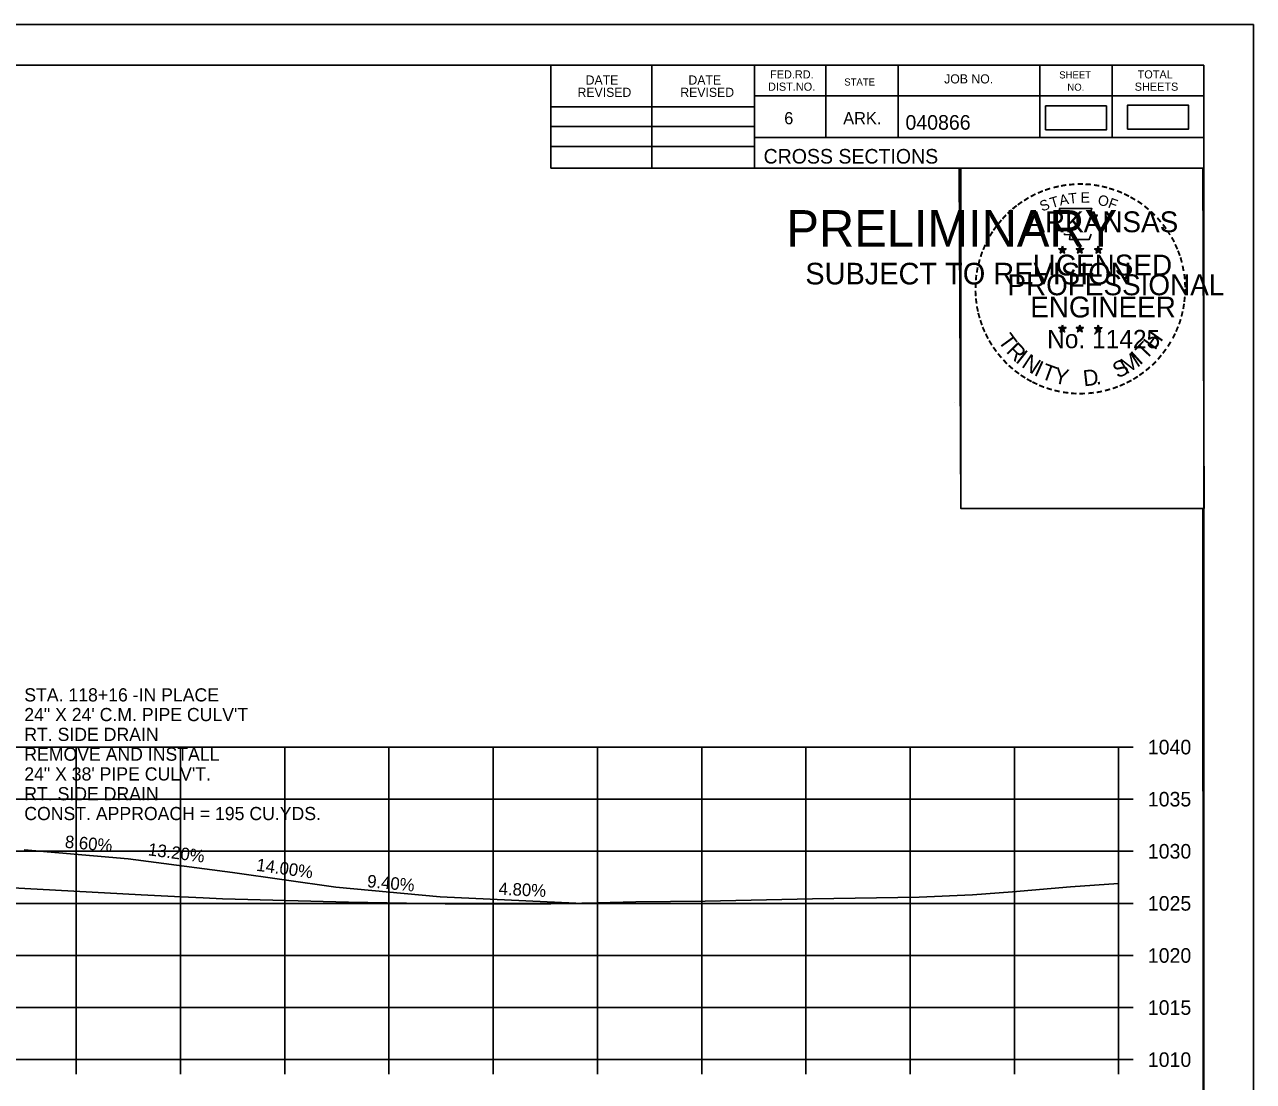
# Model space of a CAD drawing. Extents: x 1370565 to 1374448, y 301010 to 304637.
# Drawn here: x 1370780.1 to 1370898, y 303042.4 to 303143.9 of the extents above; entities that cross this region are included whole.
import ezdxf

# ---------------------------------------------------------------- set-up
doc = ezdxf.new("R2010")
doc.units = 0
for name, color, linetype in [('Default', 7, 'Continuous'), ('R_Axis', 7, 'Continuous'), ('R_Axis Annot', 7, 'Continuous'), ('R_Border', 7, 'Continuous'), ('R_Border PE', 7, 'Continuous'), ('R_Border Prem', 7, 'Continuous'), ('R_Drive', 7, 'Continuous'), ('R_Exist Surface', 7, 'Continuous'), ('R_Grid', 7, 'Continuous'), ('R_No Plot', 7, 'Continuous'), ('R_Water Annot', 7, 'Continuous'), ('R_Xsect Elev', 7, 'Continuous')]:
    doc.layers.add(name, color=color, linetype=linetype)

msp = doc.modelspace()

# ---------------------------------------------------------------- linework, layer by layer
at = {"layer": 'Default'}
msp.add_lwpolyline([(1370878.02, 303133.76), (1370883.85, 303133.76), (1370883.85, 303136.07), (1370878.02, 303136.07)], close=True, dxfattribs=at)
at = {"layer": 'R_Axis'}
for p, q in [((1370885.03, 303044.52), (1370885.03, 303074.52)), ((1370886.43, 303074.52), (1370885.03, 303074.52)), ((1370886.43, 303069.52), (1370885.03, 303069.52)), ((1370886.43, 303064.52), (1370885.03, 303064.52)), ((1370886.43, 303059.52), (1370885.03, 303059.52)), ((1370886.43, 303054.52), (1370885.03, 303054.52)), ((1370886.43, 303049.52), (1370885.03, 303049.52)), ((1370585.03, 303044.52), (1370885.03, 303044.52)), ((1370785.03, 303043.12), (1370785.03, 303044.52)), ((1370795.03, 303043.12), (1370795.03, 303044.52)), ((1370805.03, 303043.12), (1370805.03, 303044.52)), ((1370815.03, 303043.12), (1370815.03, 303044.52)), ((1370825.03, 303043.12), (1370825.03, 303044.52)), ((1370835.03, 303043.12), (1370835.03, 303044.52)), ((1370845.03, 303043.12), (1370845.03, 303044.52)), ((1370855.03, 303043.12), (1370855.03, 303044.52)), ((1370865.03, 303043.12), (1370865.03, 303044.52)), ((1370875.03, 303043.12), (1370875.03, 303044.52)), ((1370885.03, 303043.12), (1370885.03, 303044.52)), ((1370886.43, 303044.52), (1370885.03, 303044.52))]:
    msp.add_line(p, q, dxfattribs=at)
at = {"layer": 'R_Border'}
for p, q in [((1370577.03, 303139.98), (1370893.21, 303139.98)), ((1370830.57, 303130.1), (1370830.57, 303139.98)), ((1370840.25, 303130.1), (1370840.25, 303139.98)), ((1370850.11, 303139.98), (1370850.11, 303130.1)), ((1370856.95, 303139.98), (1370856.95, 303133.04)), ((1370863.89, 303139.98), (1370863.89, 303133.04)), ((1370877.47, 303139.98), (1370877.47, 303133.04)), ((1370884.41, 303139.98), (1370884.41, 303133.04)), ((1370893.21, 302934.52), (1370893.21, 303139.98)), ((1370893.21, 303137.04), (1370850.11, 303137.04)), ((1370893.21, 303137.06), (1370893.21, 303137.06)), ((1370830.57, 303135.96), (1370850.11, 303135.96)), ((1370830.57, 303134.1), (1370850.11, 303134.1)), ((1370830.57, 303132.16), (1370850.11, 303132.16)), ((1370893.21, 303133.04), (1370850.11, 303133.04)), ((1370853.07, 303133.04), (1370893.21, 303133.04)), ((1370893.21, 303130.1), (1370830.57, 303130.1))]:
    msp.add_line(p, q, dxfattribs=at)
at = {"layer": 'R_Border PE'}
for p, q in [((1370879.64, 303122.61), (1370879.6, 303122.35)), ((1370879.64, 303122.24), (1370879.64, 303122.61)), ((1370879.64, 303122.61), (1370879.69, 303122.36)), ((1370881.31, 303122.61), (1370881.27, 303122.35)), ((1370881.31, 303122.24), (1370881.31, 303122.61)), ((1370881.31, 303122.61), (1370881.36, 303122.36)), ((1370883.07, 303122.59), (1370883.03, 303122.34)), ((1370883.07, 303122.23), (1370883.07, 303122.59)), ((1370883.07, 303122.59), (1370883.12, 303122.34)), ((1370879.29, 303122.35), (1370879.64, 303122.24)), ((1370879.29, 303122.35), (1370879.54, 303122.31)), ((1370879.29, 303122.35), (1370879.53, 303122.23)), ((1370879.42, 303121.94), (1370879.64, 303122.24)), ((1370879.42, 303121.94), (1370879.55, 303122.19)), ((1370879.42, 303121.94), (1370879.64, 303122.16)), ((1370879.99, 303122.35), (1370879.64, 303122.24)), ((1370879.85, 303121.94), (1370879.64, 303122.24)), ((1370879.85, 303121.94), (1370879.64, 303122.16)), ((1370879.99, 303122.35), (1370879.7, 303122.3)), ((1370879.85, 303121.94), (1370879.72, 303122.24)), ((1370879.99, 303122.35), (1370879.78, 303122.25)), ((1370880.96, 303122.35), (1370881.31, 303122.24)), ((1370880.96, 303122.35), (1370881.21, 303122.31)), ((1370880.96, 303122.35), (1370881.2, 303122.23)), ((1370881.09, 303121.94), (1370881.31, 303122.24)), ((1370881.09, 303121.94), (1370881.22, 303122.19)), ((1370881.09, 303121.94), (1370881.31, 303122.16)), ((1370881.66, 303122.35), (1370881.31, 303122.24)), ((1370881.52, 303121.94), (1370881.31, 303122.24)), ((1370881.52, 303121.94), (1370881.31, 303122.16)), ((1370881.66, 303122.35), (1370881.37, 303122.3)), ((1370881.52, 303121.94), (1370881.39, 303122.24)), ((1370881.66, 303122.35), (1370881.45, 303122.25)), ((1370882.72, 303122.34), (1370883.07, 303122.23)), ((1370882.72, 303122.34), (1370882.98, 303122.3)), ((1370882.72, 303122.34), (1370882.96, 303122.22)), ((1370882.86, 303121.93), (1370883.07, 303122.23)), ((1370882.86, 303121.93), (1370882.98, 303122.18)), ((1370882.86, 303121.93), (1370883.07, 303122.15)), ((1370883.42, 303122.34), (1370883.07, 303122.23)), ((1370883.29, 303121.93), (1370883.07, 303122.23)), ((1370883.29, 303121.93), (1370883.07, 303122.15)), ((1370883.42, 303122.34), (1370883.13, 303122.29)), ((1370883.29, 303121.93), (1370883.15, 303122.22)), ((1370883.42, 303122.34), (1370883.22, 303122.24)), ((1370879.29, 303114.78), (1370879.64, 303114.67)), ((1370879.29, 303114.78), (1370879.54, 303114.73)), ((1370879.29, 303114.78), (1370879.52, 303114.66)), ((1370879.42, 303114.37), (1370879.64, 303114.67)), ((1370879.42, 303114.37), (1370879.55, 303114.62)), ((1370879.42, 303114.37), (1370879.63, 303114.59)), ((1370879.64, 303115.03), (1370879.59, 303114.78)), ((1370879.85, 303114.37), (1370879.63, 303114.59)), ((1370879.64, 303114.67), (1370879.64, 303115.03)), ((1370879.64, 303115.03), (1370879.68, 303114.78)), ((1370879.98, 303114.78), (1370879.64, 303114.67)), ((1370879.85, 303114.37), (1370879.64, 303114.67)), ((1370879.98, 303114.78), (1370879.7, 303114.73)), ((1370879.85, 303114.37), (1370879.71, 303114.66)), ((1370879.98, 303114.78), (1370879.78, 303114.68)), ((1370880.96, 303114.78), (1370881.3, 303114.67)), ((1370880.96, 303114.78), (1370881.21, 303114.73)), ((1370880.96, 303114.78), (1370881.19, 303114.66)), ((1370881.09, 303114.37), (1370881.3, 303114.67)), ((1370881.09, 303114.37), (1370881.21, 303114.62)), ((1370881.09, 303114.37), (1370881.3, 303114.59)), ((1370881.3, 303115.03), (1370881.26, 303114.78)), ((1370881.3, 303114.67), (1370881.3, 303115.03)), ((1370881.3, 303115.03), (1370881.35, 303114.78)), ((1370881.65, 303114.78), (1370881.3, 303114.67)), ((1370881.52, 303114.37), (1370881.3, 303114.67)), ((1370881.52, 303114.37), (1370881.3, 303114.59)), ((1370881.65, 303114.78), (1370881.37, 303114.73)), ((1370881.52, 303114.37), (1370881.38, 303114.66)), ((1370881.65, 303114.78), (1370881.45, 303114.68)), ((1370882.72, 303114.77), (1370883.07, 303114.66)), ((1370882.72, 303114.77), (1370882.98, 303114.72)), ((1370882.72, 303114.77), (1370882.96, 303114.65)), ((1370882.86, 303114.36), (1370883.07, 303114.66)), ((1370882.86, 303114.36), (1370882.98, 303114.61)), ((1370882.86, 303114.36), (1370883.07, 303114.58)), ((1370883.07, 303115.02), (1370883.03, 303114.77)), ((1370883.07, 303114.66), (1370883.07, 303115.02)), ((1370883.07, 303115.02), (1370883.12, 303114.77)), ((1370883.42, 303114.77), (1370883.07, 303114.66)), ((1370883.28, 303114.36), (1370883.07, 303114.66)), ((1370883.28, 303114.36), (1370883.07, 303114.58)), ((1370883.42, 303114.77), (1370883.13, 303114.72)), ((1370883.28, 303114.36), (1370883.15, 303114.65)), ((1370883.42, 303114.77), (1370883.21, 303114.67))]:
    msp.add_line(p, q, dxfattribs=at)
for points in [[(1370879.33, 303126.23), (1370879.6, 303125.4)], [(1370882.84, 303125.31), (1370882.98, 303125.59), (1370882.3, 303125.57), (1370882.45, 303126.23), (1370879.33, 303126.23)], [(1370879.82, 303123.81), (1370879.82, 303123.72), (1370880.39, 303123.7), (1370880.33, 303123.23), (1370882.2, 303123.23), (1370882.4, 303123.76)], [(1370879.64, 303122.61), (1370879.85, 303121.94), (1370879.29, 303122.35), (1370879.99, 303122.35), (1370879.42, 303121.94), (1370879.64, 303122.61)], [(1370881.31, 303122.61), (1370881.52, 303121.94), (1370880.96, 303122.35), (1370881.66, 303122.35), (1370881.09, 303121.94), (1370881.31, 303122.61)], [(1370883.07, 303122.59), (1370883.29, 303121.93), (1370882.72, 303122.34), (1370883.42, 303122.34), (1370882.86, 303121.93), (1370883.07, 303122.59)], [(1370879.64, 303115.03), (1370879.85, 303114.37), (1370879.29, 303114.78), (1370879.98, 303114.78), (1370879.42, 303114.37), (1370879.64, 303115.03)], [(1370881.3, 303115.03), (1370881.52, 303114.37), (1370880.96, 303114.78), (1370881.65, 303114.78), (1370881.09, 303114.37), (1370881.3, 303115.03)], [(1370883.07, 303115.02), (1370883.28, 303114.36), (1370882.72, 303114.77), (1370883.42, 303114.77), (1370882.86, 303114.36), (1370883.07, 303115.02)]]:
    msp.add_lwpolyline(points, dxfattribs=at)
for centre, radius in [((1370879.64, 303122.24), 0.172), ((1370879.64, 303122.24), 0.145), ((1370879.64, 303122.24), 0.116), ((1370879.64, 303122.24), 0.0991), ((1370879.64, 303122.24), 0.0747), ((1370879.64, 303122.24), 0.0495), ((1370879.64, 303122.24), 0.0296), ((1370881.31, 303122.24), 0.172), ((1370881.31, 303122.24), 0.145), ((1370881.31, 303122.24), 0.116), ((1370881.31, 303122.24), 0.0991), ((1370881.31, 303122.24), 0.0747), ((1370881.31, 303122.24), 0.0495), ((1370881.31, 303122.24), 0.0296), ((1370883.07, 303122.23), 0.172), ((1370883.07, 303122.23), 0.145), ((1370883.07, 303122.23), 0.116), ((1370883.07, 303122.23), 0.0991), ((1370883.07, 303122.23), 0.0747), ((1370883.07, 303122.23), 0.0495), ((1370883.07, 303122.23), 0.0296), ((1370879.63, 303114.67), 0.172), ((1370879.63, 303114.67), 0.145), ((1370879.63, 303114.67), 0.116), ((1370879.63, 303114.67), 0.0991), ((1370879.63, 303114.67), 0.0747), ((1370879.63, 303114.67), 0.0495), ((1370879.63, 303114.67), 0.0296), ((1370881.3, 303114.67), 0.172), ((1370881.3, 303114.67), 0.145), ((1370881.3, 303114.67), 0.116), ((1370881.3, 303114.67), 0.0991), ((1370881.3, 303114.67), 0.0747), ((1370881.3, 303114.67), 0.0495), ((1370881.3, 303114.67), 0.0296), ((1370883.07, 303114.66), 0.172), ((1370883.07, 303114.66), 0.145), ((1370883.07, 303114.66), 0.116), ((1370883.07, 303114.66), 0.0991), ((1370883.07, 303114.66), 0.0747), ((1370883.07, 303114.66), 0.0495), ((1370883.07, 303114.66), 0.0296)]:
    msp.add_circle(centre, radius, dxfattribs=at)
at = {"layer": 'R_Drive'}
for p, q in [((1370780.03, 303064.66), (1370790.03, 303063.8)), ((1370790.03, 303063.8), (1370800.03, 303062.48)), ((1370800.03, 303062.48), (1370809.93, 303061.09)), ((1370809.93, 303061.09), (1370819.93, 303060.15)), ((1370819.93, 303060.15), (1370832.96, 303059.53))]:
    msp.add_line(p, q, dxfattribs=at)
msp.add_lwpolyline([(1370885.89, 303133.83), (1370891.72, 303133.83), (1370891.72, 303136.14), (1370885.89, 303136.14)], close=True, dxfattribs=at)
at = {"layer": 'R_Exist Surface'}
msp.add_lwpolyline([(1370778.33, 303061.03), (1370791.27, 303060.35), (1370795.1, 303060.16), (1370797.22, 303060.04), (1370799.07, 303059.95), (1370811.16, 303059.62), (1370820.44, 303059.46), (1370830.39, 303059.46), (1370830.57, 303059.46), (1370835.05, 303059.58), (1370838.73, 303059.68), (1370845.35, 303059.73), (1370855.66, 303059.94), (1370865.89, 303060.12), (1370871, 303060.35), (1370874.84, 303060.64), (1370880.41, 303061.1), (1370885.03, 303061.44)], dxfattribs=at)
at = {"layer": 'R_Grid'}
for p, q in [((1370585.03, 303074.52), (1370885.03, 303074.52)), ((1370785.03, 303044.52), (1370785.03, 303074.52)), ((1370795.03, 303044.52), (1370795.03, 303074.52)), ((1370805.03, 303044.52), (1370805.03, 303074.52)), ((1370815.03, 303044.52), (1370815.03, 303074.52)), ((1370825.03, 303044.52), (1370825.03, 303074.52)), ((1370835.03, 303044.52), (1370835.03, 303074.52)), ((1370845.03, 303044.52), (1370845.03, 303074.52)), ((1370855.03, 303044.52), (1370855.03, 303074.52)), ((1370865.03, 303044.52), (1370865.03, 303074.52)), ((1370875.03, 303044.52), (1370875.03, 303074.52)), ((1370885.03, 303044.52), (1370885.03, 303074.52)), ((1370585.03, 303069.52), (1370885.03, 303069.52)), ((1370585.03, 303064.52), (1370885.03, 303064.52)), ((1370585.03, 303059.52), (1370885.03, 303059.52)), ((1370585.03, 303054.52), (1370885.03, 303054.52)), ((1370585.03, 303049.52), (1370885.03, 303049.52)), ((1370585.03, 303044.52), (1370885.03, 303044.52))]:
    msp.add_line(p, q, dxfattribs=at)
at = {"layer": 'R_No Plot'}
for p, q in [((1370564.63, 303143.87), (1370897.96, 303143.87)), ((1370869.24, 303107.64), (1370869.24, 303107.64))]:
    msp.add_line(p, q, dxfattribs=at)
for points in [[(1370564.62, 303143.87), (1370897.96, 303143.87), (1370897.96, 302930.53), (1370564.62, 302930.53)], [(1370810.95, 303139.98), (1370830.57, 303139.98), (1370830.57, 303130.1), (1370846.68, 303130.1), (1370869.88, 303130.1), (1370869.88, 303097.43), (1370893.09, 303097.43), (1370893.21, 302934.52), (1370577.03, 302934.52), (1370577.03, 303139.98)], [(1370869.74, 303130.1), (1370893.09, 303130.1), (1370893.23, 303097.43), (1370869.88, 303097.43)]]:
    msp.add_lwpolyline(points, close=True, dxfattribs=at)

# ---------------------------------------------------------------- texts
at = {"layer": 'R_Axis Annot'}
for s, p in [('1040', (1370887.83, 303073.82)), ('1035', (1370887.83, 303068.82)), ('1030', (1370887.83, 303063.82)), ('1025', (1370887.83, 303058.82)), ('1020', (1370887.83, 303053.82)), ('1015', (1370887.83, 303048.82)), ('1010', (1370887.83, 303043.82))]:
    msp.add_text(s, height=1.4, dxfattribs=at).set_placement(p)
at = {"layer": 'R_Border'}
for s, height, p in [('FED.RD.', 0.782, (1370851.59, 303138.7)), ('JOB NO.', 0.879, (1370868.29, 303138.22)), ('SHEET', 0.684, (1370879.33, 303138.7)), ('TOTAL', 0.782, (1370886.85, 303138.7)), ('DATE', 0.879, (1370833.9, 303138.11)), ('DATE', 0.879, (1370843.76, 303138.11)), ('DIST.NO.', 0.782, (1370851.39, 303137.52)), ('STATE', 0.684, (1370858.71, 303138.02)), ('NO.', 0.684, (1370880.11, 303137.52)), ('SHEETS', 0.782, (1370886.57, 303137.52)), ('REVISED', 0.879, (1370833.12, 303136.93)), ('REVISED', 0.879, (1370842.98, 303136.93)), ('6', 1.17, (1370852.95, 303134.3)), ('ARK.', 1.172, (1370858.61, 303134.3)), ('040866', 1.4, (1370864.58, 303133.78)), ('CROSS SECTIONS', 1.4, (1370850.97, 303130.53))]:
    msp.add_text(s, height=height, rotation=360, dxfattribs=at).set_placement(p)
at = {"layer": 'R_Border PE'}
for s, height, rotation, p in [('-', 1.6, 13.6301, (1370878.83, 303127.6)), ('-', 1.6, 10.2193, (1370879.51, 303127.76)), ('-', 1.6, 5.8968, (1370880.24, 303127.87)), ('-', 1.6, 0.1862, (1370881.01, 303127.94)), ('-', 1.6, 357.743, (1370881.73, 303127.93)), ('-', 1.6, 352.1617, (1370882.48, 303127.87)), ('-', 1.6, 347.2049, (1370883.19, 303127.76)), ('-', 1.6, 34.0636, (1370876.22, 303126.4)), ('-', 1.6, 28.7918, (1370876.81, 303126.77)), ('-', 1.6, 24.3072, (1370877.45, 303127.09)), ('-', 1.6, 19.1761, (1370878.08, 303127.36)), ('T', 1, 16.4036, (1370878.6, 303126.24)), ('A', 1, 11.2132, (1370879.43, 303126.49)), ('T', 1, 6.0228, (1370880.28, 303126.66)), ('E', 1, 0.8323, (1370881.38, 303126.77)), ('O', 1, 350.4515, (1370882.98, 303126.56)), ('F', 1, 340.0707, (1370883.94, 303126.33)), ('-', 1.6, 342.3362, (1370883.83, 303127.6)), ('-', 1.6, 337.8551, (1370884.56, 303127.38)), ('-', 1.6, 334.1211, (1370885.2, 303127.11)), ('-', 1.6, 329.6409, (1370885.77, 303126.83)), ('-', 1.6, 42.9622, (1370874.73, 303125.21)), ('-', 1.6, 38.9507, (1370875.16, 303125.63)), ('-', 1.6, 36.2317, (1370875.64, 303126.01)), ('S', 1, 21.594, (1370877.69, 303125.91)), ('-', 1.6, 325.8627, (1370886.42, 303126.47)), ('-', 1.6, 320.5297, (1370887.03, 303126.04)), ('-', 1.6, 50.6142, (1370873.88, 303124.25)), ('-', 1.6, 48.423, (1370874.28, 303124.73)), ('ARKANSAS', 2, 360, (1370876.18, 303123.94)), ('-', 1.6, 315.5786, (1370887.63, 303125.55)), ('-', 1.6, 309.8797, (1370888.2, 303125)), ('-', 1.6, 58.0706, (1370873.14, 303123.15)), ('-', 1.6, 54.2325, (1370873.46, 303123.68)), ('-', 1.6, 306.6522, (1370888.72, 303124.4)), ('-', 1.4, 303.6753, (1370889.21, 303123.83)), ('-', 1.6, 67.7743, (1370872.57, 303121.93)), ('-', 1.6, 62.8713, (1370872.83, 303122.54)), ('-', 1.6, 299.6684, (1370889.53, 303123.23)), ('-', 1.6, 294.6628, (1370889.85, 303122.61)), ('-', 1.6, 75.461, (1370872.15, 303120.58)), ('-', 1.6, 72.3945, (1370872.35, 303121.3)), ('LICENSED', 2, 360, (1370876.78, 303119.79)), ('DWB', 0.01, 360, (1370879.63, 303122.24)), ('DWB', 0.01, 360, (1370881.3, 303122.24)), ('DWB', 0.01, 360, (1370883.06, 303122.23)), ('-', 1.6, 290.5728, (1370890.11, 303122.04)), ('-', 1.6, 285.1233, (1370890.34, 303121.46)), ('-', 1.6, 81.2013, (1370872.02, 303119.87)), ('-', 1.6, 280.5493, (1370890.54, 303120.71)), ('-', 1.6, 89.0622, (1370871.92, 303118.48)), ('-', 1.6, 85.1863, (1370871.94, 303119.18)), ('PROFESSIONAL', 2, 360, (1370874.36, 303117.89)), ('-', 1.6, 276.5962, (1370890.7, 303119.95)), ('-', 1.6, 274.3301, (1370890.76, 303119.22)), ('-', 1.6, 94.1959, (1370871.95, 303117.75)), ('-', 1.6, 269.9407, (1370890.8, 303118.59)), ('-', 1.6, 98.9479, (1370872.03, 303117.09)), ('-', 1.6, 101.7149, (1370872.16, 303116.35)), ('ENGINEER', 2, 360, (1370876.55, 303115.76)), ('-', 1.6, 260.9953, (1370890.71, 303117.27)), ('-', 1.6, 263.5172, (1370890.78, 303117.93)), ('-', 1.6, 105.4578, (1370872.32, 303115.76)), ('-', 1.6, 109.0874, (1370872.54, 303115.13)), ('-', 1.6, 252.8681, (1370890.42, 303115.87)), ('-', 1.6, 255.7626, (1370890.6, 303116.59)), ('-', 1.6, 114.0643, (1370872.79, 303114.53)), ('T', 1.54, 306.0406, (1370873.4, 303113.51)), ('No. 11425', 1.757, 360, (1370878.17, 303112.81)), ('DWB', 0.01, 360, (1370879.62, 303114.66)), ('DWB', 0.01, 360, (1370881.29, 303114.66)), ('DWB', 0.01, 360, (1370883.06, 303114.65)), ('H', 1.54, 54.6088, (1370888.52, 303112.54)), ('-', 1.6, 244.6197, (1370889.93, 303114.57)), ('-', 1.6, 247.8887, (1370890.19, 303115.2)), ('-', 1.6, 115.7289, (1370873.1, 303113.91)), ('-', 1.6, 120.4471, (1370873.45, 303113.33)), ('R', 1.54, 314.005, (1370874.16, 303112.46)), ('T', 1.54, 46.6444, (1370887.63, 303111.6)), ('-', 1.6, 239.0712, (1370889.54, 303113.82)), ('-', 1.6, 125.8934, (1370873.86, 303112.77)), ('-', 1.6, 130.7181, (1370874.32, 303112.22)), ('I', 1.54, 321.9694, (1370875.06, 303111.53)), ('N', 1.54, 326.5002, (1370875.63, 303111.06)), ('M', 1.54, 32.6563, (1370885.78, 303110.27)), ('I', 1.54, 42.1136, (1370887.06, 303111.12)), ('-', 1.6, 231.2538, (1370888.7, 303112.6)), ('-', 1.6, 233.8452, (1370889.13, 303113.17)), ('-', 1.6, 134.2238, (1370874.84, 303111.67)), ('-', 1.6, 138.9338, (1370875.36, 303111.21)), ('-', 1.6, 144.6463, (1370875.92, 303110.8)), ('I', 1.54, 335.3603, (1370876.83, 303110.27)), ('T', 1.54, 339.8912, (1370877.49, 303109.94)), ('Y', 1.54, 347.8556, (1370878.71, 303109.5)), ('D', 1.54, 6.3969, (1370881.7, 303109.14)), ('S', 1.54, 26.9312, (1370884.94, 303109.87)), ('-', 1.6, 221.0851, (1370887.7, 303111.53)), ('-', 1.6, 225.7653, (1370888.23, 303112.04)), ('-', 1.6, 148.0898, (1370876.48, 303110.43)), ('-', 1.6, 151.5704, (1370877.06, 303110.1)), ('-', 1.6, 154.6002, (1370877.58, 303109.86)), ('.', 1.54, 13.7642, (1370882.89, 303109.27)), ('-', 1.6, 207.3568, (1370886.06, 303110.32)), ('-', 1.6, 212.2491, (1370886.62, 303110.67)), ('-', 1.6, 215.7363, (1370887.15, 303111.06)), ('-', 1.6, 158.5612, (1370878.2, 303109.6)), ('-', 1.6, 162.7983, (1370878.89, 303109.39)), ('-', 1.6, 167.5555, (1370879.6, 303109.23)), ('-', 1.6, 173.1155, (1370880.38, 303109.12)), ('-', 1.6, 176.5183, (1370881.12, 303109.06)), ('-', 1.6, 181.5918, (1370881.87, 303109.08)), ('-', 1.6, 185.8167, (1370882.68, 303109.16)), ('-', 1.6, 191.2858, (1370883.41, 303109.29)), ('-', 1.6, 195.4743, (1370884.14, 303109.49)), ('-', 1.6, 200.7184, (1370884.82, 303109.73)), ('-', 1.6, 204.2516, (1370885.44, 303110))]:
    msp.add_text(s, height=height, rotation=rotation, dxfattribs=at).set_placement(p)
at = {"layer": 'R_Border Prem'}
for s, height, p in [('PRELIMINARY', 3.5, (1370853.16, 303122.56)), ('DWB', 0.01, (1370853.9, 303124.41)), ('SUBJECT TO REVISION', 2.0751, (1370854.97, 303118.93))]:
    msp.add_text(s, height=height, rotation=360, dxfattribs=at).set_placement(p)
at = {"layer": 'R_Water Annot'}
for s, p in [('STA. 118+16 -IN PLACE', (1370780.05, 303078.9)), ('24" X 24\' C.M. PIPE CULV\'T', (1370780.05, 303077.01)), ('RT. SIDE DRAIN', (1370780.05, 303075.11)), ('REMOVE AND INSTALL', (1370780.05, 303073.21)), ('24" X 38\' PIPE CULV\'T.', (1370780.05, 303071.31)), ('RT. SIDE DRAIN', (1370780.05, 303069.41)), ('CONST. APPROACH = 195 CU.YDS.', (1370780.05, 303067.51))]:
    msp.add_text(s, height=1.2661, dxfattribs=at).set_placement(p)
at = {"layer": 'R_Xsect Elev'}
for s, rotation, p in [('8.60%', 355.0847, (1370783.91, 303064.86)), ('13.20%', 352.4804, (1370791.87, 303064.14)), ('14.00%', 352.0304, (1370802.26, 303062.66)), ('9.40%', 354.63, (1370812.9, 303061.08)), ('4.80%', 357.2519, (1370825.53, 303060.35))]:
    msp.add_text(s, height=1.2, rotation=rotation, dxfattribs=at).set_placement(p)

doc.saveas('drawing.dxf')
